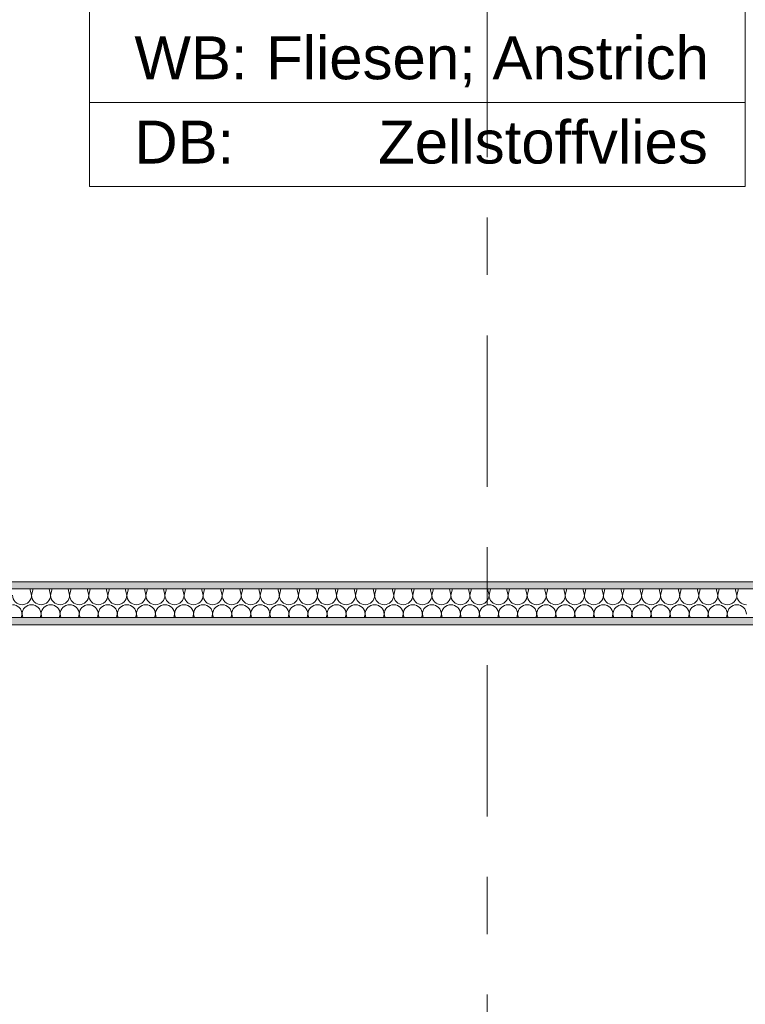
# Model space of a CAD drawing. Header units: metres. Extents: x -3.6 to 84.5, y -11 to 16.8.
# Tile 421 of 656: x 46.5 to 47.8, y -4 to -2.3. Entities that reach past the tile are written whole.
import ezdxf

# ---------------------------------------------------------------- set-up
doc = ezdxf.new("R2010")
doc.units = ezdxf.units.M
doc.header["$MEASUREMENT"] = 0
doc.linetypes.add('Strichlinie doppelt', pattern=[0.546806, 0.264583, -0.105833, 0.070556, -0.105833])
for name, color, linetype in [('152 - Bemaßung_ Beschriftung.Ausbau', 7, 'Continuous'), ('301 - Elemente.Linie', 7, 'Continuous'), ('302 - Elemente.Schraffur', 7, 'Continuous'), ('401 - Zone.Raum_ Raumbegrenzung_ Whg.', 7, 'Continuous'), ('451 - Universal.Achsen Raster', 7, 'Continuous')]:
    doc.layers.add(name, color=color, linetype=linetype)
doc.styles.add('ERSTELLTER_STIL_2', font='txt')
doc.dimstyles.new('ERSTELLTER_STIL__3', dxfattribs={"dimtxt": 0.1, "dimasz": 0.0532, "dimexe": 0.18, "dimexo": 0.0625, "dimgap": 0, "dimtad": 1, "dimtih": 1, "dimtoh": 1, "dimzin": 0, "dimdsep": 46, "dimtxsty": 'ERSTELLTER_STIL_2', "dimblk": 'ARROWHEAD_2', "dimblk1": 'ARROWHEAD_2', "dimblk2": 'ARROWHEAD_2', "dimcen": 0.09, "dimse1": 1, "dimse2": 1, "dimclrd": 7, "dimclre": 7, "dimclrt": 7, "dimazin": 0, "dimtfac": 1, "dimtdec": 4, "dimtmove": 0, "dimatfit": 3, "dimfxl": 1, "dimtolj": 1, "dimtzin": 0, "dimarcsym": 0})
doc.dimstyles.new('ERSTELLTER_STIL__4', dxfattribs={"dimtxt": 0.1, "dimasz": 0.0532, "dimexe": 0.18, "dimexo": 0.0625, "dimgap": 0, "dimtad": 1, "dimtih": 1, "dimtoh": 1, "dimzin": 0, "dimdsep": 46, "dimtxsty": 'ERSTELLTER_STIL_2', "dimblk": 'ARROWHEAD_2', "dimblk1": 'ARROWHEAD_2', "dimblk2": 'ARROWHEAD_2', "dimcen": 0.09, "dimse1": 1, "dimse2": 1, "dimclrd": 7, "dimclre": 7, "dimclrt": 7, "dimazin": 0, "dimtfac": 1, "dimtdec": 4, "dimtmove": 2, "dimatfit": 3, "dimfxl": 1, "dimtolj": 1, "dimtzin": 0, "dimarcsym": 0})
pattern_1 = [(45, (0, 0), (-0.01767767, 0.01767767), [0, -0.025])]

# ---------------------------------------------------------------- blocks, each defined once
blk = doc.blocks.new('*X12')
at = {"layer": '302 - Elemente.Schraffur', "color": 7, "linetype": 'Continuous', "lineweight": 5}
for p, q in [((46.5333, -3.2833), (46.5306, -3.2725)), ((46.5333, -3.2833), (46.536, -3.2725)), ((46.5667, -3.2833), (46.564, -3.2725)), ((46.5667, -3.2833), (46.5694, -3.2725)), ((46.6, -3.2833), (46.5973, -3.2725)), ((46.6, -3.2833), (46.6027, -3.2725)), ((46.6333, -3.2833), (46.6306, -3.2725)), ((46.6333, -3.2833), (46.636, -3.2725)), ((46.6667, -3.2833), (46.664, -3.2725)), ((46.6667, -3.2833), (46.6694, -3.2725)), ((46.7, -3.2833), (46.6973, -3.2725)), ((46.7, -3.2833), (46.7027, -3.2725)), ((46.7333, -3.2833), (46.7306, -3.2725)), ((46.7333, -3.2833), (46.736, -3.2725)), ((46.7667, -3.2833), (46.764, -3.2725)), ((46.7667, -3.2833), (46.7694, -3.2725)), ((46.8, -3.2833), (46.7973, -3.2725)), ((46.8, -3.2833), (46.8027, -3.2725)), ((46.8333, -3.2833), (46.8306, -3.2725)), ((46.8333, -3.2833), (46.836, -3.2725)), ((46.8667, -3.2833), (46.864, -3.2725)), ((46.8667, -3.2833), (46.8694, -3.2725)), ((46.9, -3.2833), (46.8973, -3.2725)), ((46.9, -3.2833), (46.9027, -3.2725)), ((46.9333, -3.2833), (46.9306, -3.2725)), ((46.9333, -3.2833), (46.936, -3.2725)), ((46.9667, -3.2833), (46.964, -3.2725)), ((46.9667, -3.2833), (46.9694, -3.2725)), ((47, -3.2833), (46.9973, -3.2725)), ((47, -3.2833), (47.0027, -3.2725)), ((47.0333, -3.2833), (47.0306, -3.2725)), ((47.0333, -3.2833), (47.036, -3.2725)), ((47.0667, -3.2833), (47.064, -3.2725)), ((47.0667, -3.2833), (47.0694, -3.2725)), ((47.1, -3.2833), (47.0973, -3.2725)), ((47.1, -3.2833), (47.1027, -3.2725)), ((47.1333, -3.2833), (47.1306, -3.2725)), ((47.1333, -3.2833), (47.136, -3.2725)), ((47.1667, -3.2833), (47.164, -3.2725)), ((47.1667, -3.2833), (47.1694, -3.2725)), ((47.2, -3.2833), (47.1973, -3.2725)), ((47.2, -3.2833), (47.2027, -3.2725)), ((47.2333, -3.2833), (47.2306, -3.2725)), ((47.2333, -3.2833), (47.236, -3.2725)), ((47.2667, -3.2833), (47.264, -3.2725)), ((47.2667, -3.2833), (47.2694, -3.2725)), ((47.3, -3.2833), (47.2973, -3.2725)), ((47.3, -3.2833), (47.3027, -3.2725)), ((47.3333, -3.2833), (47.3306, -3.2725)), ((47.3333, -3.2833), (47.336, -3.2725)), ((47.3667, -3.2833), (47.364, -3.2725)), ((47.3667, -3.2833), (47.3694, -3.2725)), ((47.4, -3.2833), (47.3973, -3.2725)), ((47.4, -3.2833), (47.4027, -3.2725)), ((47.4333, -3.2833), (47.4306, -3.2725)), ((47.4333, -3.2833), (47.436, -3.2725)), ((47.4667, -3.2833), (47.464, -3.2725)), ((47.4667, -3.2833), (47.4694, -3.2725)), ((47.5, -3.2833), (47.4973, -3.2725)), ((47.5, -3.2833), (47.5027, -3.2725)), ((47.5333, -3.2833), (47.5306, -3.2725)), ((47.5333, -3.2833), (47.536, -3.2725)), ((47.5667, -3.2833), (47.564, -3.2725)), ((47.5667, -3.2833), (47.5694, -3.2725)), ((47.6, -3.2833), (47.5973, -3.2725)), ((47.6, -3.2833), (47.6027, -3.2725)), ((47.6333, -3.2833), (47.6306, -3.2725)), ((47.6333, -3.2833), (47.636, -3.2725)), ((47.6667, -3.2833), (47.664, -3.2725)), ((47.6667, -3.2833), (47.6694, -3.2725)), ((47.7, -3.2833), (47.6973, -3.2725)), ((47.7, -3.2833), (47.7027, -3.2725)), ((47.7333, -3.2833), (47.7306, -3.2725)), ((47.7333, -3.2833), (47.736, -3.2725)), ((47.7667, -3.2833), (47.764, -3.2725)), ((47.7667, -3.2833), (47.7694, -3.2725)), ((46.5152, -3.3225), (46.5167, -3.3167)), ((46.5181, -3.3225), (46.5167, -3.3167)), ((46.5485, -3.3225), (46.55, -3.3167)), ((46.5515, -3.3225), (46.55, -3.3167)), ((46.5819, -3.3225), (46.5833, -3.3167)), ((46.5848, -3.3225), (46.5833, -3.3167)), ((46.6152, -3.3225), (46.6167, -3.3167)), ((46.6181, -3.3225), (46.6167, -3.3167)), ((46.6485, -3.3225), (46.65, -3.3167)), ((46.6515, -3.3225), (46.65, -3.3167)), ((46.6819, -3.3225), (46.6833, -3.3167)), ((46.6848, -3.3225), (46.6833, -3.3167)), ((46.7152, -3.3225), (46.7167, -3.3167)), ((46.7181, -3.3225), (46.7167, -3.3167)), ((46.7485, -3.3225), (46.75, -3.3167)), ((46.7515, -3.3225), (46.75, -3.3167)), ((46.7819, -3.3225), (46.7833, -3.3167)), ((46.7848, -3.3225), (46.7833, -3.3167)), ((46.8152, -3.3225), (46.8167, -3.3167)), ((46.8181, -3.3225), (46.8167, -3.3167)), ((46.8485, -3.3225), (46.85, -3.3167)), ((46.8515, -3.3225), (46.85, -3.3167)), ((46.8819, -3.3225), (46.8833, -3.3167)), ((46.8848, -3.3225), (46.8833, -3.3167)), ((46.9152, -3.3225), (46.9167, -3.3167)), ((46.9181, -3.3225), (46.9167, -3.3167)), ((46.9485, -3.3225), (46.95, -3.3167)), ((46.9515, -3.3225), (46.95, -3.3167)), ((46.9819, -3.3225), (46.9833, -3.3167)), ((46.9848, -3.3225), (46.9833, -3.3167)), ((47.0152, -3.3225), (47.0167, -3.3167)), ((47.0181, -3.3225), (47.0167, -3.3167)), ((47.0485, -3.3225), (47.05, -3.3167)), ((47.0515, -3.3225), (47.05, -3.3167)), ((47.0819, -3.3225), (47.0833, -3.3167)), ((47.0848, -3.3225), (47.0833, -3.3167)), ((47.1152, -3.3225), (47.1167, -3.3167)), ((47.1181, -3.3225), (47.1167, -3.3167)), ((47.1485, -3.3225), (47.15, -3.3167)), ((47.1515, -3.3225), (47.15, -3.3167)), ((47.1819, -3.3225), (47.1833, -3.3167)), ((47.1848, -3.3225), (47.1833, -3.3167)), ((47.2152, -3.3225), (47.2167, -3.3167)), ((47.2181, -3.3225), (47.2167, -3.3167)), ((47.2485, -3.3225), (47.25, -3.3167)), ((47.2515, -3.3225), (47.25, -3.3167)), ((47.2819, -3.3225), (47.2833, -3.3167)), ((47.2848, -3.3225), (47.2833, -3.3167)), ((47.3152, -3.3225), (47.3167, -3.3167)), ((47.3181, -3.3225), (47.3167, -3.3167)), ((47.3485, -3.3225), (47.35, -3.3167)), ((47.3515, -3.3225), (47.35, -3.3167)), ((47.3819, -3.3225), (47.3833, -3.3167)), ((47.3848, -3.3225), (47.3833, -3.3167)), ((47.4152, -3.3225), (47.4167, -3.3167)), ((47.4181, -3.3225), (47.4167, -3.3167)), ((47.4485, -3.3225), (47.45, -3.3167)), ((47.4515, -3.3225), (47.45, -3.3167)), ((47.4819, -3.3225), (47.4833, -3.3167)), ((47.4848, -3.3225), (47.4833, -3.3167)), ((47.5152, -3.3225), (47.5167, -3.3167)), ((47.5181, -3.3225), (47.5167, -3.3167)), ((47.5485, -3.3225), (47.55, -3.3167)), ((47.5515, -3.3225), (47.55, -3.3167)), ((47.5819, -3.3225), (47.5833, -3.3167)), ((47.5848, -3.3225), (47.5833, -3.3167)), ((47.6152, -3.3225), (47.6167, -3.3167)), ((47.6181, -3.3225), (47.6167, -3.3167)), ((47.6485, -3.3225), (47.65, -3.3167)), ((47.6515, -3.3225), (47.65, -3.3167)), ((47.6819, -3.3225), (47.6833, -3.3167)), ((47.6848, -3.3225), (47.6833, -3.3167)), ((47.7152, -3.3225), (47.7167, -3.3167)), ((47.7181, -3.3225), (47.7167, -3.3167)), ((47.7485, -3.3225), (47.75, -3.3167)), ((47.7515, -3.3225), (47.75, -3.3167))]:
    blk.add_line(p, q, dxfattribs=at)
for centre, start, end in [((46.5167, -3.2833), 180, 270), ((46.5167, -3.2833), 270, 0), ((46.55, -3.2833), 180, 270), ((46.55, -3.2833), 270, 0), ((46.5833, -3.2833), 180, 270), ((46.5833, -3.2833), 270, 0), ((46.6167, -3.2833), 180, 270), ((46.6167, -3.2833), 270, 0), ((46.65, -3.2833), 180, 270), ((46.65, -3.2833), 270, 0), ((46.6833, -3.2833), 180, 270), ((46.6833, -3.2833), 270, 0), ((46.7167, -3.2833), 180, 270), ((46.7167, -3.2833), 270, 0), ((46.75, -3.2833), 180, 270), ((46.75, -3.2833), 270, 0), ((46.7833, -3.2833), 180, 270), ((46.7833, -3.2833), 270, 0), ((46.8167, -3.2833), 180, 270), ((46.8167, -3.2833), 270, 0), ((46.85, -3.2833), 180, 270), ((46.85, -3.2833), 270, 0), ((46.8833, -3.2833), 180, 270), ((46.8833, -3.2833), 270, 0), ((46.9167, -3.2833), 180, 270), ((46.9167, -3.2833), 270, 0), ((46.95, -3.2833), 180, 270), ((46.95, -3.2833), 270, 0), ((46.9833, -3.2833), 180, 270), ((46.9833, -3.2833), 270, 0), ((47.0167, -3.2833), 180, 270), ((47.0167, -3.2833), 270, 0), ((47.05, -3.2833), 180, 270), ((47.05, -3.2833), 270, 0), ((47.0833, -3.2833), 180, 270), ((47.0833, -3.2833), 270, 0), ((47.1167, -3.2833), 180, 270), ((47.1167, -3.2833), 270, 0), ((47.15, -3.2833), 180, 270), ((47.15, -3.2833), 270, 0), ((47.1833, -3.2833), 180, 270), ((47.1833, -3.2833), 270, 0), ((47.2167, -3.2833), 180, 270), ((47.2167, -3.2833), 270, 0), ((47.25, -3.2833), 180, 270), ((47.25, -3.2833), 270, 0), ((47.2833, -3.2833), 180, 270), ((47.2833, -3.2833), 270, 0), ((47.3167, -3.2833), 180, 270), ((47.3167, -3.2833), 270, 0), ((47.35, -3.2833), 180, 270), ((47.35, -3.2833), 270, 0), ((47.3833, -3.2833), 180, 270), ((47.3833, -3.2833), 270, 0), ((47.4167, -3.2833), 180, 270), ((47.4167, -3.2833), 270, 0), ((47.45, -3.2833), 180, 270), ((47.45, -3.2833), 270, 0), ((47.4833, -3.2833), 180, 270), ((47.4833, -3.2833), 270, 0), ((47.5167, -3.2833), 180, 270), ((47.5167, -3.2833), 270, 0), ((47.55, -3.2833), 180, 270), ((47.55, -3.2833), 270, 0), ((47.5833, -3.2833), 180, 270), ((47.5833, -3.2833), 270, 0), ((47.6167, -3.2833), 180, 270), ((47.6167, -3.2833), 270, 0), ((47.65, -3.2833), 180, 270), ((47.65, -3.2833), 270, 0), ((47.6833, -3.2833), 180, 270), ((47.6833, -3.2833), 270, 0), ((47.7167, -3.2833), 180, 270), ((47.7167, -3.2833), 270, 0), ((47.75, -3.2833), 180, 270), ((47.75, -3.2833), 270, 0), ((47.7833, -3.2833), 180, 270), ((46.5, -3.3167), 0, 90), ((46.5333, -3.3167), 90, 180), ((46.5333, -3.3167), 0, 90), ((46.5667, -3.3167), 90, 180), ((46.5667, -3.3167), 0, 90), ((46.6, -3.3167), 90, 180), ((46.6, -3.3167), 0, 90), ((46.6333, -3.3167), 90, 180), ((46.6333, -3.3167), 0, 90), ((46.6667, -3.3167), 90, 180), ((46.6667, -3.3167), 0, 90), ((46.7, -3.3167), 90, 180), ((46.7, -3.3167), 0, 90), ((46.7333, -3.3167), 90, 180), ((46.7333, -3.3167), 0, 90), ((46.7667, -3.3167), 90, 180), ((46.7667, -3.3167), 0, 90), ((46.8, -3.3167), 90, 180), ((46.8, -3.3167), 0, 90), ((46.8333, -3.3167), 90, 180), ((46.8333, -3.3167), 0, 90), ((46.8667, -3.3167), 90, 180), ((46.8667, -3.3167), 0, 90), ((46.9, -3.3167), 90, 180), ((46.9, -3.3167), 0, 90), ((46.9333, -3.3167), 90, 180), ((46.9333, -3.3167), 0, 90), ((46.9667, -3.3167), 90, 180), ((46.9667, -3.3167), 0, 90), ((47, -3.3167), 90, 180), ((47, -3.3167), 0, 90), ((47.0333, -3.3167), 90, 180), ((47.0333, -3.3167), 0, 90), ((47.0667, -3.3167), 90, 180), ((47.0667, -3.3167), 0, 90), ((47.1, -3.3167), 90, 180), ((47.1, -3.3167), 0, 90), ((47.1333, -3.3167), 90, 180), ((47.1333, -3.3167), 0, 90), ((47.1667, -3.3167), 90, 180), ((47.1667, -3.3167), 0, 90), ((47.2, -3.3167), 90, 180), ((47.2, -3.3167), 0, 90), ((47.2333, -3.3167), 90, 180), ((47.2333, -3.3167), 0, 90), ((47.2667, -3.3167), 90, 180), ((47.2667, -3.3167), 0, 90), ((47.3, -3.3167), 90, 180), ((47.3, -3.3167), 0, 90), ((47.3333, -3.3167), 90, 180), ((47.3333, -3.3167), 0, 90), ((47.3667, -3.3167), 90, 180), ((47.3667, -3.3167), 0, 90), ((47.4, -3.3167), 90, 180), ((47.4, -3.3167), 0, 90), ((47.4333, -3.3167), 90, 180), ((47.4333, -3.3167), 0, 90), ((47.4667, -3.3167), 90, 180), ((47.4667, -3.3167), 0, 90), ((47.5, -3.3167), 90, 180), ((47.5, -3.3167), 0, 90), ((47.5333, -3.3167), 90, 180), ((47.5333, -3.3167), 0, 90), ((47.5667, -3.3167), 90, 180), ((47.5667, -3.3167), 0, 90), ((47.6, -3.3167), 90, 180), ((47.6, -3.3167), 0, 90), ((47.6333, -3.3167), 90, 180), ((47.6333, -3.3167), 0, 90), ((47.6667, -3.3167), 90, 180), ((47.6667, -3.3167), 0, 90), ((47.7, -3.3167), 90, 180), ((47.7, -3.3167), 0, 90), ((47.7333, -3.3167), 90, 180), ((47.7333, -3.3167), 0, 90), ((47.7667, -3.3167), 90, 180), ((47.7667, -3.3167), 0, 90)]:
    blk.add_arc(centre, 0.0167, start, end, dxfattribs=at)
blk = doc.blocks.new('*D295')
at = {"layer": '152 - Bemaßung_ Beschriftung.Ausbau', "color": 7, "linetype": 'Continuous', "lineweight": 5}
for p, q in [((44.79, -9.1375), (44.79, -9.0325)), ((44.8102, -9.05), (44.7698, -9.12)), ((47.3102, -9.05), (47.2698, -9.12)), ((44.54, -9.085), (44.79, -9.085)), ((44.79, -9.085), (47.29, -9.085))]:
    blk.add_line(p, q, dxfattribs=at)
at = {"layer": '152 - Bemaßung_ Beschriftung.Ausbau', "color": 7, "lineweight": 5, "char_height": 0.1, "attachment_point": 7, "style": 'ERSTELLTER_STIL_2'}
for s, insert in [('\\A1;{\\pql;\\fArial|b0|i0|c0|p38;2,50}', (45.8311, -9.065)), ('\\A1;{\\pql;\\fArial|b0|i0|c0|p38;15}', (47.118, -9.065))]:
    blk.add_mtext(s, dxfattribs=dict(at, insert=insert))
blk = doc.blocks.new('ARROWHEAD_2')
at = {"color": 0, "linetype": 'Continuous', "lineweight": 0}
for p, q in [((-0.378, -0.655), (0.378, 0.655)), ((0, 0), (-1, 0))]:
    blk.add_line(p, q, dxfattribs=at)
blk = doc.blocks.new('*D296')
at = {"layer": '152 - Bemaßung_ Beschriftung.Ausbau', "color": 7, "linetype": 'Continuous', "lineweight": 5}
for p, q in [((47.29, -9.1375), (47.29, -9.0325)), ((47.3102, -9.05), (47.2698, -9.12)), ((47.4602, -9.05), (47.4198, -9.12)), ((44.79, -9.085), (47.29, -9.085)), ((47.29, -9.085), (47.44, -9.085))]:
    blk.add_line(p, q, dxfattribs=at)
blk = doc.blocks.new('*D297')
at = {"layer": '152 - Bemaßung_ Beschriftung.Ausbau', "color": 7, "linetype": 'Continuous', "lineweight": 5}
for p, q in [((47.44, -9.1375), (47.44, -9.0325)), ((47.4602, -9.05), (47.4198, -9.12)), ((62.0552, -9.05), (62.0148, -9.12)), ((47.29, -9.085), (47.44, -9.085)), ((47.44, -9.085), (62.035, -9.085))]:
    blk.add_line(p, q, dxfattribs=at)
at = {"layer": '152 - Bemaßung_ Beschriftung.Ausbau', "color": 7, "lineweight": 5, "insert": (54.5415, -9.0844), "char_height": 0.1, "attachment_point": 7, "style": 'ERSTELLTER_STIL_2'}
blk.add_mtext('\\A1;{\\pql;\\fArial|b0|i0|c0|p38;14,59\\fArial|b0|i0|c0|p38;\\A1{\\H.66x;\\S5^  ;}}', dxfattribs=at)
blk = doc.blocks.new('*D298')
at = {"layer": '152 - Bemaßung_ Beschriftung.Ausbau', "color": 7, "linetype": 'Continuous', "lineweight": 5}
for p, q in [((62.035, -9.1375), (62.035, -9.0325)), ((62.0552, -9.05), (62.0148, -9.12)), ((62.2952, -9.05), (62.2548, -9.12)), ((47.44, -9.085), (62.035, -9.085)), ((62.035, -9.085), (62.275, -9.085))]:
    blk.add_line(p, q, dxfattribs=at)
at = {"layer": '152 - Bemaßung_ Beschriftung.Ausbau', "color": 7, "lineweight": 5, "insert": (62.0791, -9.065), "char_height": 0.1, "attachment_point": 7, "style": 'ERSTELLTER_STIL_2'}
blk.add_mtext('\\A1;{\\pql;\\fArial|b0|i0|c0|p38;24}', dxfattribs=at)
blk = doc.blocks.new('*D483')
at = {"layer": '152 - Bemaßung_ Beschriftung.Ausbau', "color": 7, "linetype": 'Continuous', "lineweight": 5}
for p, q in [((44.13, -10.1375), (44.13, -10.0325)), ((44.1502, -10.05), (44.1098, -10.12)), ((52.1302, -10.05), (52.0898, -10.12)), ((43.89, -10.085), (44.13, -10.085)), ((44.13, -10.085), (52.11, -10.085))]:
    blk.add_line(p, q, dxfattribs=at)
at = {"layer": '152 - Bemaßung_ Beschriftung.Ausbau', "color": 7, "lineweight": 5, "char_height": 0.1, "attachment_point": 7, "style": 'ERSTELLTER_STIL_2'}
for s, insert in [('\\A1;{\\pql;\\fArial|b0|i0|c0|p38;7,98}', (47.987, -10.065)), ('\\A1;{\\pql;\\fArial|b0|i0|c0|p38;14}', (52.1028, -10.0755))]:
    blk.add_mtext(s, dxfattribs=dict(at, insert=insert))
blk = doc.blocks.new('*D484')
at = {"layer": '152 - Bemaßung_ Beschriftung.Ausbau', "color": 7, "linetype": 'Continuous', "lineweight": 5}
for p, q in [((52.11, -10.1375), (52.11, -10.0325)), ((52.1302, -10.05), (52.0898, -10.12)), ((52.2702, -10.05), (52.2298, -10.12)), ((44.13, -10.085), (52.11, -10.085)), ((52.11, -10.085), (52.25, -10.085))]:
    blk.add_line(p, q, dxfattribs=at)
blk = doc.blocks.new('*D518')
at = {"layer": '152 - Bemaßung_ Beschriftung.Ausbau', "color": 7, "linetype": 'Continuous', "lineweight": 5}
for p, q in [((43.88, -9.6375), (43.88, -9.5325)), ((43.9002, -9.55), (43.8598, -9.62)), ((47.2002, -9.55), (47.1598, -9.62)), ((43.58, -9.585), (43.88, -9.585)), ((43.88, -9.585), (47.18, -9.585))]:
    blk.add_line(p, q, dxfattribs=at)
at = {"layer": '152 - Bemaßung_ Beschriftung.Ausbau', "color": 7, "lineweight": 5, "insert": (45.397, -9.565), "char_height": 0.1, "attachment_point": 7, "style": 'ERSTELLTER_STIL_2'}
blk.add_mtext('\\A1;{\\pql;\\fArial|b0|i0|c0|p38;3,30}', dxfattribs=at)
blk = doc.blocks.new('*D519')
at = {"layer": '152 - Bemaßung_ Beschriftung.Ausbau', "color": 7, "linetype": 'Continuous', "lineweight": 5}
for p, q in [((47.18, -9.6375), (47.18, -9.5325)), ((47.2002, -9.55), (47.1598, -9.62)), ((47.5002, -9.55), (47.4598, -9.62)), ((43.88, -9.585), (47.18, -9.585)), ((47.18, -9.585), (47.48, -9.585))]:
    blk.add_line(p, q, dxfattribs=at)
at = {"layer": '152 - Bemaßung_ Beschriftung.Ausbau', "color": 7, "lineweight": 5, "insert": (47.2541, -9.565), "char_height": 0.1, "attachment_point": 7, "style": 'ERSTELLTER_STIL_2'}
blk.add_mtext('\\A1;{\\pql;\\fArial|b0|i0|c0|p38;30}', dxfattribs=at)
blk = doc.blocks.new('*D520')
at = {"layer": '152 - Bemaßung_ Beschriftung.Ausbau', "color": 7, "linetype": 'Continuous', "lineweight": 5}
for p, q in [((47.48, -9.6375), (47.48, -9.5325)), ((47.5002, -9.55), (47.4598, -9.62)), ((50.8002, -9.55), (50.7598, -9.62)), ((47.18, -9.585), (47.48, -9.585)), ((47.48, -9.585), (50.78, -9.585))]:
    blk.add_line(p, q, dxfattribs=at)
at = {"layer": '152 - Bemaßung_ Beschriftung.Ausbau', "color": 7, "lineweight": 5, "insert": (48.997, -9.565), "char_height": 0.1, "attachment_point": 7, "style": 'ERSTELLTER_STIL_2'}
blk.add_mtext('\\A1;{\\pql;\\fArial|b0|i0|c0|p38;3,30}', dxfattribs=at)
blk = doc.blocks.new('*D521')
at = {"layer": '152 - Bemaßung_ Beschriftung.Ausbau', "color": 7, "linetype": 'Continuous', "lineweight": 5}
for p, q in [((50.78, -9.6375), (50.78, -9.5325)), ((50.8002, -9.55), (50.7598, -9.62)), ((51.1002, -9.55), (51.0598, -9.62)), ((47.48, -9.585), (50.78, -9.585)), ((50.78, -9.585), (51.08, -9.585))]:
    blk.add_line(p, q, dxfattribs=at)
at = {"layer": '152 - Bemaßung_ Beschriftung.Ausbau', "color": 7, "lineweight": 5, "insert": (50.8541, -9.565), "char_height": 0.1, "attachment_point": 7, "style": 'ERSTELLTER_STIL_2'}
blk.add_mtext('\\A1;{\\pql;\\fArial|b0|i0|c0|p38;30}', dxfattribs=at)
blk = doc.blocks.new('*D644')
at = {"layer": '152 - Bemaßung_ Beschriftung.Ausbau', "color": 7, "linetype": 'Continuous', "lineweight": 5}
for p, q in [((-0.165, -10.6375), (-0.165, -10.5325)), ((62.425, -10.6375), (62.425, -10.5325)), ((-0.1448, -10.55), (-0.1852, -10.62)), ((62.4048, -10.62), (62.4452, -10.55)), ((-0.1992, -10.585), (-0.165, -10.585)), ((-0.165, -10.585), (62.425, -10.585)), ((62.425, -10.585), (62.4593, -10.585))]:
    blk.add_line(p, q, dxfattribs=at)
at = {"layer": '152 - Bemaßung_ Beschriftung.Ausbau', "color": 7, "lineweight": 5, "insert": (30.959, -10.565), "char_height": 0.1, "attachment_point": 7, "style": 'ERSTELLTER_STIL_2'}
blk.add_mtext('\\A1;{\\pql;\\fArial|b0|i0|c0|p38;62,59}', dxfattribs=at)

msp = doc.modelspace()

# ---------------------------------------------------------------- hatches: boundary and pattern name
at = {"layer": '302 - Elemente.Schraffur', "linetype": 'Continuous', "lineweight": 5}
h = msp.add_hatch(dxfattribs=at)
h.set_pattern_fill('Gips_0001', style=0, pattern_type=2)
h.set_pattern_definition(pattern_1)
h.paths.add_polyline_path([(45.1625, -3.26), (45.1625, -3.2725), (50.4, -3.2725), (50.4, -3.26)])
h = msp.add_hatch(dxfattribs=at)
h.set_pattern_fill('Gips_0001', style=0, pattern_type=2)
h.set_pattern_definition(pattern_1)
h.paths.add_polyline_path([(50.4, -3.3225), (45.225, -3.3225), (45.225, -3.335), (50.4, -3.335)])

# ---------------------------------------------------------------- linework, layer by layer
at = {"layer": '301 - Elemente.Linie', "color": 7, "linetype": 'Continuous', "lineweight": 13}
for p, q in [((50.4, -3.2725), (45.2125, -3.2725)), ((50.4, -3.3225), (45.225, -3.3225))]:
    msp.add_line(p, q, dxfattribs=at)
for points in [[(50.4, -3.26), (46.495, -3.26)], [(45.225, -3.335), (50.4, -3.335)]]:
    msp.add_lwpolyline(points, dxfattribs=at)
at = {"layer": '401 - Zone.Raum_ Raumbegrenzung_ Whg.', "color": 7, "linetype": 'Continuous', "lineweight": 9}
for p, q in [((46.6347, -0.87), (46.6347, -2.5691)), ((47.7811, -2.5691), (47.7811, -0.87)), ((46.6347, -2.4218), (46.6347, -2.2745)), ((47.7811, -2.2745), (47.7811, -2.4218)), ((47.7811, -2.4218), (46.6347, -2.4218)), ((46.6347, -2.4218), (47.7811, -2.4218)), ((46.6347, -2.5691), (46.6347, -2.4218)), ((47.7811, -2.4218), (47.7811, -2.5691)), ((46.6347, -2.5691), (47.7811, -2.5691)), ((47.7811, -2.5691), (46.6347, -2.5691))]:
    msp.add_line(p, q, dxfattribs=at)
at = {"layer": '451 - Universal.Achsen Raster', "color": 160, "linetype": 'Strichlinie doppelt', "lineweight": 9, "true_color": 0x3232ff}
msp.add_line((47.33, -10.585), (47.33, 16.355), dxfattribs=at)

# ---------------------------------------------------------------- block references
at = {"layer": '302 - Elemente.Schraffur', "color": 7, "linetype": 'Continuous', "lineweight": 5}
msp.add_blockref('*X12', (0, 0), dxfattribs=at)

# ---------------------------------------------------------------- texts
at = {"layer": '401 - Zone.Raum_ Raumbegrenzung_ Whg.', "color": 7, "lineweight": 9, "char_height": 0.075, "attachment_point": 1, "style": 'ERSTELLTER_STIL_2'}
for s, insert in [('\\A1;{\\pqj;\\pt0;\\fArial|b0|i0|c0|p38;WB: }', (46.7132, -2.3064)), ('\\A1;{\\pqj;\\pt0;\\fArial|b0|i0|c0|p38;Fliesen; Anstrich}', (46.9434, -2.3064)), ('\\A1;{\\pqj;\\pt0;\\fArial|b0|i0|c0|p38;DB: }', (46.7132, -2.4537)), ('\\A1;{\\pqj;\\pt0;\\fArial|b0|i0|c0|p38;Zellstoffvlies}', (47.1395, -2.4537))]:
    msp.add_mtext(s, dxfattribs=dict(at, insert=insert))

# ---------------------------------------------------------------- dimensions: what is measured, and where the dimension line sits
at = {"layer": '152 - Bemaßung_ Beschriftung.Ausbau', "color": 7, "linetype": 'Continuous', "lineweight": 5}
for base, p1, p2, dimstyle, picture, middle in [((62.03503, -9.085), (47.43999, 2.93566), (62.03503, 5.5375), 'ERSTELLTER_STIL__3', '*D297', (54.84455, -9.015)), ((62.275, -9.085), (62.035, 5.5375), (62.275, 5.5375), 'ERSTELLTER_STIL__3', '*D298', (62.1554, -9.015)), ((62.425, -10.585), (-0.165, -0.145), (62.425, 5.1), 'ERSTELLTER_STIL__3', '*D644', (31.127, -10.515)), ((47.29, -9.085), (44.79, 1.5575), (47.29, 2.9357), 'ERSTELLTER_STIL__3', '*D295', (45.961, -9.015)), ((47.44, -9.085), (47.29, 2.9357), (47.44, 2.9357), 'ERSTELLTER_STIL__3', '*D296', (47.1942, -9.015)), ((47.18, -9.585), (43.88, 0.7), (47.18, 0.7), 'ERSTELLTER_STIL__3', '*D518', (45.5268, -9.515)), ((47.48, -9.585), (47.18, 0.7), (47.48, 0.7), 'ERSTELLTER_STIL__3', '*D519', (47.3303, -9.515)), ((50.78, -9.585), (47.48, 0.7), (50.78, 0.7), 'ERSTELLTER_STIL__3', '*D520', (49.1268, -9.515)), ((51.08, -9.585), (50.78, 0.7), (51.08, 0.7), 'ERSTELLTER_STIL__3', '*D521', (50.9303, -9.515)), ((52.11, -10.085), (44.13, -8.085), (52.11, -3.26), 'ERSTELLTER_STIL__3', '*D483', (48.1169, -10.015)), ((52.25, -10.085), (52.11, -3.26), (52.25, -3.26), 'ERSTELLTER_STIL__4', '*D484', (52.179, -10.0255))]:
    dim = msp.add_linear_dim(base=base, p1=p1, p2=p2, dimstyle=dimstyle, dxfattribs=at)
    dim.commit()
    dim.dimension.update_dxf_attribs({"geometry": picture, "text_midpoint": middle, "dimtype": 160})

doc.saveas('drawing.dxf')
